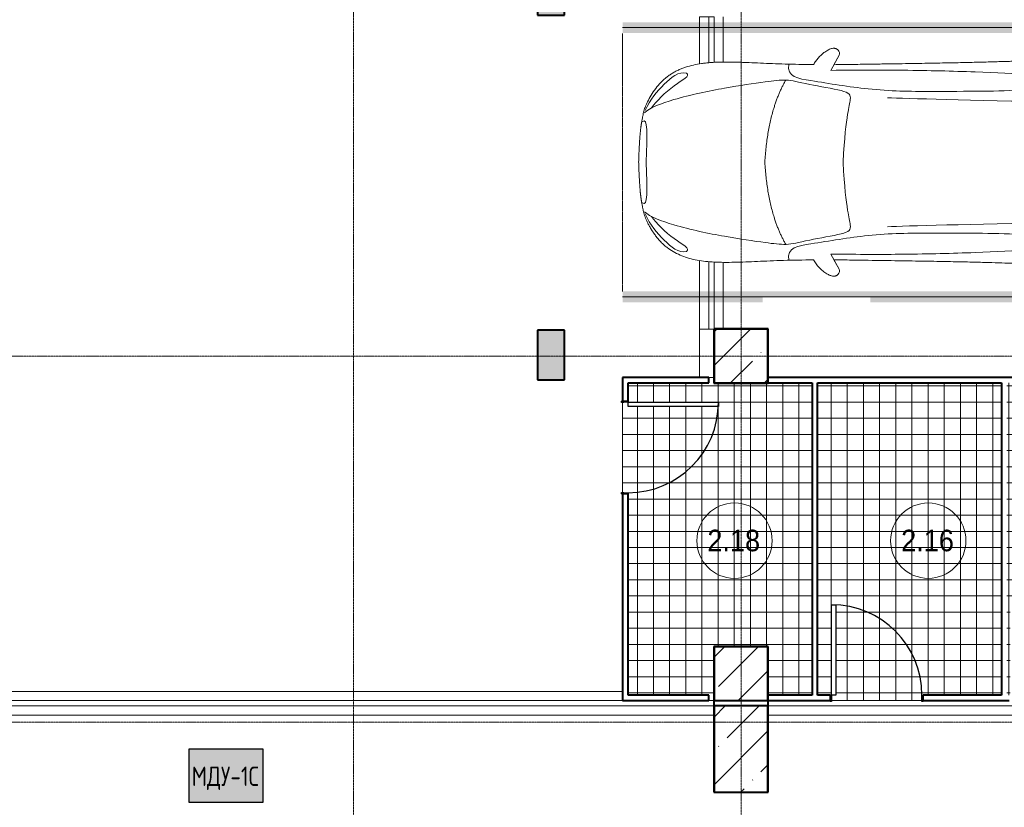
# Model space of a CAD drawing. Header units: millimetres. Extents: x -135639 to 224623, y -383017 to -59102.
# Tile 350 of 494: x 67913 to 77058, y -178213 to -170897. Entities that reach past the tile are written whole.
import ezdxf

# ---------------------------------------------------------------- set-up
doc = ezdxf.new("R2010")
doc.units = ezdxf.units.MM
for name, pattern in [('Линия сетки', [25, 20, -2.5, 0, -2.5]), ('Невидимые', [5, 3, -2]), ('Штрих_3_3_', [6, 3, -3])]:
    doc.linetypes.add(name, pattern=pattern)
for name, color, linetype, lineweight in [('A-000-M_MASS', 7, 'Continuous', 18), ('A-010-A_ROOM', 7, 'Continuous', 20), ('A-200-M_WALL', 7, 'Continuous', 18), ('A-200-M_WALL_INT', 7, 'Continuous', 18), ('A-200-M_WALL_PAT', 7, 'Continuous', 40), ('A-325-M_DOOR', 7, 'Continuous', 18), ('A-325-M_DOOR__FRAME', 7, 'Continuous', 30), ('A-325-M_DOOR_PANEL', 7, 'Continuous', 30), ('A-350-H_CEILING', 7, 'Continuous', 18), ('A-350-M_CEILING', 7, 'Continuous', 18), ('C-953-M_PARKING', 7, 'Continuous', 18), ('C-953-MH_PARKING', 7, 'Невидимые', 18), ('S-280-M_COLUMN', 7, 'Continuous', 18), ('Z-030-M_GRID', 7, 'Continuous', 9), ('Арматура воздуховодов', 7, 'Continuous', 18), ('ОС', 5, 'Continuous', 25)]:
    doc.layers.add(name, color=color, linetype=linetype, lineweight=lineweight)
doc.layers.add('ССПС', color=5, linetype='Continuous')
doc.styles.add('1111', font='isocpeur.ttf')
doc.styles.add('Arial_2', font='arial.ttf', dxfattribs={"width": 0.9, "height": 400})

# ---------------------------------------------------------------- blocks, each defined once
blk = doc.blocks.new('A_PAR_Parking - M-2663509-B1_-7_650_')
at = {"layer": 'C-953-M_PARKING', "true_color": 0xf7f9fb}
blk.add_hatch(color=7, dxfattribs=at).paths.add_polyline_path([(-1300, 2650), (-1300, 1350), (-1250, 1350), (-1250, 350), (-1300, 350), (-1300, -2700), (1300, -2700), (1300, 2650), (1200, 2650), (1200, -2600), (-1200, -2600), (-1200, 2650)])
at = {"layer": 'A-000-M_MASS', "color": 253, "true_color": 0xaaaaaa}
for p, q in [((-853.2, 716.7), (-993.1, 639.1)), ((-906.1, 687.4), (-993.1, 639.1)), ((853.2, 716.7), (993.1, 639.1)), ((993.1, 639.1), (906.1, 687.4))]:
    blk.add_line(p, q, dxfattribs=at)
for centre, start, end in [((-1010.2, 677.7), 223.41837, 293.93047), ((1010.2, 677.7), 246.06953, 316.58163)]:
    blk.add_arc(centre, 42.2, start, end, dxfattribs=at)
for points, knots in [([(-907.6, 876.4), (-907.6, 976), (-911.2, 1161), (-920, 1362), (-926.1, 1508.1), (-930.5, 1645.4), (-930.2, 1768.6), (-921.6, 1880.2), (-910.5, 1957.2), (-893.9, 2030.5), (-870.8, 2100), (-840.5, 2165.3), (-808.7, 2215.9), (-778.9, 2254), (-754.4, 2281.2), (-727.4, 2307.2), (-698.1, 2331.9), (-667.3, 2354.9), (-635.8, 2376.1), (-604.5, 2395.2), (-574, 2412.1), (-545.3, 2426.4), (-519.1, 2437.8), (-499.9, 2445), (-485.2, 2449.7), (-474.3, 2452.8), (-463.2, 2455.6), (-451.9, 2458.1), (-440.1, 2460.6), (-427.5, 2463), (-414, 2465.5), (-401.8, 2467.8), (-391.4, 2469.7), (-383.1, 2471.3), (-375.8, 2472.6), (-369.6, 2473.7), (-363, 2474.8), (-356.1, 2475.9), (-348.8, 2477.1), (-342.9, 2477.9), (-336.8, 2478.8), (-330.4, 2479.7), (-323.7, 2480.6), (-316.6, 2481.5), (-309.1, 2482.4), (-301.4, 2483.3), (-293.2, 2484.2), (-284.6, 2485.1), (-275.5, 2486), (-262.9, 2487.1), (-249.4, 2488.3), (-234.8, 2489.5), (-223.4, 2490.4), (-211.5, 2491.2), (-198.9, 2492.1), (-185.8, 2492.9), (-167.6, 2494), (-148.2, 2495.1), (-127.4, 2496.1), (-105.9, 2497.2), (-77.2, 2498.4), (-39.8, 2499.8), (-13, 2500.7), (0.9, 2501.1)], [-1, -1, -1, -1, -0.913265, -0.826531, -0.783163, -0.739796, -0.653061, -0.612245, -0.571429, -0.530612, -0.489796, -0.44898, -0.408163, -0.387755, -0.367347, -0.346939, -0.326531, -0.306122, -0.285714, -0.265306, -0.244898, -0.22449, -0.204082, -0.183673, -0.173469, -0.163265, -0.153061, -0.142857, -0.132653, -0.122449, -0.112245, -0.102041, -0.096939, -0.091837, -0.086735, -0.084184, -0.081633, -0.076531, -0.07398, -0.071429, -0.068878, -0.066327, -0.063776, -0.061224, -0.058673, -0.056122, -0.053571, -0.05102, -0.048469, -0.045918, -0.040816, -0.038265, -0.035714, -0.033163, -0.030612, -0.028061, -0.02551, -0.020408, -0.017857, -0.015306, -0.010204, -0.005102, 0, 0, 0, 0]), ([(0.9, 2501.1), (21.7, 2500.5), (51.4, 2499.4), (87.7, 2498), (113.2, 2496.8), (137.2, 2495.6), (159.8, 2494.4), (180.9, 2493.2), (200.8, 2491.9), (219.4, 2490.6), (236.6, 2489.3), (252.9, 2488), (267.9, 2486.6), (281.9, 2485.3), (295, 2483.9), (307, 2482.6), (319.6, 2481.1), (329.9, 2479.7), (338.4, 2478.5), (344.6, 2477.7), (350.4, 2476.8), (355.9, 2475.9), (361.2, 2475.1), (366.3, 2474.2), (371.2, 2473.4), (377.4, 2472.3), (384.7, 2471), (393, 2469.4), (403.4, 2467.5), (415.6, 2465.2), (433.6, 2461.8), (453.8, 2457.8), (475.9, 2452.6), (497.6, 2446), (520.6, 2437.4), (555.5, 2422.1), (605.5, 2395.9), (669.1, 2355.3), (729.9, 2307.4), (772.8, 2262.9), (802.5, 2224.9), (822.6, 2195.1), (840.7, 2164.2), (856.7, 2132.1), (870.9, 2098.9), (887.5, 2053.3), (903.9, 1993.8), (915.3, 1931.2), (921.9, 1879.2), (925.6, 1839.1), (928.2, 1798), (929.8, 1755.7), (930.5, 1719.5), (930.6, 1689.9), (930.5, 1667.4), (930.3, 1644.6), (929.9, 1621.4), (929.4, 1597.9), (928.5, 1566.1), (927.2, 1525.5), (924.6, 1458.6), (919.2, 1336.4), (911, 1144.9), (907.6, 970.1), (907.6, 876.4)], [-1, -1, -1, -1, -0.992347, -0.98852, -0.984694, -0.980867, -0.977041, -0.973214, -0.969388, -0.965561, -0.961735, -0.957908, -0.954082, -0.950255, -0.946429, -0.942602, -0.938776, -0.933673, -0.931122, -0.928571, -0.92602, -0.923469, -0.920918, -0.918367, -0.915816, -0.913265, -0.908163, -0.903061, -0.897959, -0.887755, -0.877551, -0.857143, -0.836735, -0.816327, -0.795918, -0.77551, -0.734694, -0.693878, -0.653061, -0.612245, -0.591837, -0.571429, -0.55102, -0.530612, -0.510204, -0.489796, -0.44898, -0.408163, -0.387755, -0.367347, -0.346939, -0.326531, -0.306122, -0.295918, -0.285714, -0.27551, -0.265306, -0.255102, -0.244898, -0.22449, -0.204082, -0.163265, -0.081633, 0, 0, 0, 0]), ([(-479.6, 2441.4), (-586, 2391.8), (-718.7, 2282.7), (-847.3, 2127.6), (-828.4, 2057)], [0, 0, 0, 0, 0.53668, 1.024735, 1.024735, 1.024735, 1.024735]), ([(-828.4, 2057), (-802.6, 2015.7), (-728.3, 2173.2), (-566.1, 2339.3), (-504.9, 2380.6)], [0, 0, 0, 0, 0.497572, 1.022643, 1.022643, 1.022643, 1.022643]), ([(-459.4, 2446), (-507.5, 2397.9), (-600.9, 2146.6), (-695.8, 1683.9), (-743.6, 1354.1), (-774.1, 1106.3), (-734.1, 996.4), (-659.8, 552.2), (-618, 522.3), (-447.3, 564.9), (-233.6, 590.3), (-1.9, 601.6)], [0, 0, 0, 0, 0.884172, 2.058368, 3.212407, 3.977765, 4.871213, 5.547774, 6.288901, 6.772879, 7.454401, 7.454401, 7.454401, 7.454401]), ([(459.4, 2446), (507.5, 2397.9), (600.9, 2146.6), (695.8, 1683.9), (743.6, 1354.1), (774.1, 1106.3), (734.1, 996.4), (659.8, 552.2), (618, 522.3), (447.3, 564.9), (233.6, 590.3), (1.9, 601.6)], [0, 0, 0, 0, 0.884172, 2.058368, 3.212407, 3.977765, 4.871213, 5.547774, 6.288901, 6.772879, 7.454401, 7.454401, 7.454401, 7.454401]), ([(479.6, 2441.4), (586, 2391.8), (718.7, 2282.7), (847.3, 2127.6), (828.4, 2057)], [0, 0, 0, 0, 0.53668, 1.024735, 1.024735, 1.024735, 1.024735]), ([(828.4, 2057), (802.6, 2015.7), (728.3, 2173.2), (566.1, 2339.3), (504.9, 2380.6)], [0, 0, 0, 0, 0.497572, 1.022643, 1.022643, 1.022643, 1.022643]), ([(-908.3, 1105.9), (-792, 1130), (-753.2, 859.4), (-662.6, 332.1), (-655.4, -196.5), (-660.5, -684.2), (-662.6, -1068.4), (-763.9, -1442.7), (-816.5, -1156.9), (-841.5, -605.2), (-856.7, -17.5), (-856.5, 453.9), (-853.2, 716.7)], [0, 0, 0, 0, 1.013953, 2.476159, 4.172855, 5.704608, 7.082231, 8.244161, 9.589947, 11.154659, 12.917121, 14.362976, 14.362976, 14.362976, 14.362976]), ([(908.3, 1105.9), (792, 1130), (753.2, 859.4), (662.6, 332.1), (655.4, -196.5), (660.5, -684.2), (662.6, -1068.4), (763.9, -1442.7), (816.5, -1156.9), (841.5, -605.2), (856.7, -17.5), (856.5, 453.9), (853.2, 716.7)], [0, 0, 0, 0, 1.013953, 2.476159, 4.172855, 5.704608, 7.082231, 8.244161, 9.589947, 11.154659, 12.917121, 14.362976, 14.362976, 14.362976, 14.362976]), ([(-1040.9, 648.7), (-1044.3, 651.7), (-1048.7, 656.6), (-1052.9, 663.7), (-1055.3, 669.5), (-1057.1, 675.4), (-1058, 681.7), (-1058.4, 688.2), (-1057.8, 701.7), (-1052.2, 723.5), (-1035.9, 755.8), (-1011.1, 789.9), (-984.6, 818.2), (-961.5, 838.8), (-943.7, 853.1), (-925.6, 865.8), (-913.6, 873), (-907.6, 876.4)], [-1, -1, -1, -1, -0.941667, -0.9125, -0.883333, -0.854167, -0.825, -0.795833, -0.766667, -0.65, -0.533333, -0.4, -0.266667, -0.2, -0.133333, -0.066667, 0, 0, 0, 0]), ([(907.6, 876.4), (912.9, 873.5), (923.4, 867.2), (944.5, 852.7), (970.5, 831.6), (999.5, 802.9), (1025.9, 770.7), (1043.2, 742.4), (1052.9, 719.4), (1057.4, 702.8), (1058.6, 689.7), (1057.9, 679.9), (1056.4, 672.8), (1054.1, 666.1), (1049.7, 657.8), (1044.8, 652.2), (1040.9, 648.7)], [-1, -1, -1, -1, -0.941667, -0.883333, -0.766667, -0.65, -0.533333, -0.4, -0.333333, -0.266667, -0.2, -0.166667, -0.133333, -0.1, -0.066667, 0, 0, 0, 0]), ([(0, -2003.8), (-45, -2003.7), (-131.8, -2001.4), (-251.9, -1990.7), (-361.8, -1973.6), (-461.5, -1950.2), (-550.8, -1921), (-629.5, -1886.4), (-686.2, -1853.3), (-726.1, -1824.5), (-753.4, -1801.8), (-773.8, -1781.9), (-788.8, -1765.5), (-799.4, -1753.1), (-809.5, -1740.4), (-818.9, -1727.5), (-827.7, -1714.4), (-836.1, -1701.2), (-843.9, -1687.9), (-851.2, -1674.4), (-857.9, -1660.8), (-864.3, -1647.2), (-870.2, -1633.6), (-875.7, -1619.8), (-880.7, -1606), (-885.4, -1592.2), (-889.8, -1578.4), (-893.7, -1564.6), (-897.4, -1550.8), (-900.7, -1537.2), (-903.9, -1523.6), (-906.6, -1510.1), (-909.2, -1496.6), (-911.6, -1483.4), (-913.8, -1470.2), (-915.7, -1457.2), (-917.5, -1444.4), (-919.2, -1431.8), (-920.9, -1419.4), (-922.8, -1403.2), (-925.1, -1383.5), (-927.6, -1360.8), (-929.8, -1338.8), (-931.7, -1317.6), (-934, -1290), (-936.3, -1256.7), (-938.2, -1217.6), (-939.4, -1178.6), (-940, -1138.8), (-940, -1097.3), (-939.4, -1038.8), (-937.7, -958.2), (-934.4, -846), (-930.5, -714.1), (-926.5, -558.6), (-922.7, -375.9), (-918.9, -163.4), (-914.9, 81.7), (-911.4, 315.4), (-908.5, 521.3), (-906.9, 630.9), (-906.1, 687.4)], [-1, -1, -1, -1, -0.97619, -0.952381, -0.928571, -0.904762, -0.880952, -0.857143, -0.833333, -0.821429, -0.809524, -0.797619, -0.791667, -0.785714, -0.779762, -0.77381, -0.767857, -0.761905, -0.755952, -0.75, -0.744048, -0.738095, -0.732143, -0.72619, -0.720238, -0.714286, -0.708333, -0.702381, -0.696429, -0.690476, -0.684524, -0.678571, -0.672619, -0.666667, -0.660714, -0.654762, -0.64881, -0.642857, -0.636905, -0.630952, -0.619048, -0.607143, -0.595238, -0.583333, -0.571429, -0.547619, -0.52381, -0.5, -0.47619, -0.452381, -0.428571, -0.380952, -0.333333, -0.285714, -0.238095, -0.190476, -0.142857, -0.095238, -0.047619, -0.02381, 0, 0, 0, 0]), ([(906.1, 687.4), (906.9, 630.9), (908.5, 521.3), (910.7, 366.9), (912.8, 221.9), (915.6, 40.8), (918.9, -163.4), (922.7, -375.9), (926.5, -558.6), (929.8, -688.2), (932.5, -780), (934.3, -843.5), (936, -902.1), (937.5, -956.3), (938.7, -1006.6), (939.6, -1053.4), (940, -1097.3), (940, -1138.8), (939.4, -1178.6), (938.2, -1217.6), (936.3, -1256.7), (934, -1290), (931.7, -1317.6), (929.8, -1338.8), (927.6, -1360.8), (925.1, -1383.5), (922.8, -1403.2), (920.9, -1419.4), (919.2, -1431.8), (917.5, -1444.4), (915.7, -1457.2), (913.8, -1470.2), (911.6, -1483.4), (909.2, -1496.6), (906.6, -1510.1), (903.9, -1523.6), (900.7, -1537.2), (897.4, -1550.8), (893.7, -1564.6), (889.8, -1578.4), (885.4, -1592.2), (880.7, -1606), (875.7, -1619.8), (870.2, -1633.6), (864.3, -1647.2), (857.9, -1660.8), (851.2, -1674.4), (843.9, -1687.9), (836.1, -1701.2), (827.7, -1714.4), (818.9, -1727.5), (809.5, -1740.4), (799.4, -1753.1), (788.8, -1765.5), (773.8, -1781.9), (753.4, -1801.8), (726.1, -1824.5), (686.2, -1853.3), (606.8, -1899.6), (494.8, -1942.4), (361.8, -1973.6), (251.9, -1990.7), (131.8, -2001.4), (45, -2003.7), (0, -2003.8)], [-1, -1, -1, -1, -0.97619, -0.952381, -0.928571, -0.904762, -0.857143, -0.809524, -0.761905, -0.714286, -0.690476, -0.666667, -0.642857, -0.619048, -0.595238, -0.571429, -0.547619, -0.52381, -0.5, -0.47619, -0.452381, -0.428571, -0.416667, -0.404762, -0.392857, -0.380952, -0.369048, -0.363095, -0.357143, -0.35119, -0.345238, -0.339286, -0.333333, -0.327381, -0.321429, -0.315476, -0.309524, -0.303571, -0.297619, -0.291667, -0.285714, -0.279762, -0.27381, -0.267857, -0.261905, -0.255952, -0.25, -0.244048, -0.238095, -0.232143, -0.22619, -0.220238, -0.214286, -0.208333, -0.202381, -0.190476, -0.178571, -0.166667, -0.142857, -0.095238, -0.071429, -0.047619, -0.02381, 0, 0, 0, 0]), ([(-643, -1534.6), (-731.6, -1765.4), (-468.2, -1854.8), (-203.3, -1891), (-1.9, -1901.6)], [0, 0, 0, 0, 0.867049, 1.684227, 1.684227, 1.684227, 1.684227]), ([(-643, -1534.6), (-569.6, -1622.1), (-348.5, -1664.3), (-124, -1672.4), (-1.9, -1676.2)], [0, 0, 0, 0, 0.616728, 1.242165, 1.242165, 1.242165, 1.242165]), ([(643, -1534.6), (731.6, -1765.4), (468.2, -1854.8), (203.3, -1891), (1.9, -1901.6)], [0, 0, 0, 0, 0.867049, 1.684227, 1.684227, 1.684227, 1.684227]), ([(643, -1534.6), (569.6, -1622.1), (348.5, -1664.3), (124, -1672.4), (1.9, -1676.2)], [0, 0, 0, 0, 0.616728, 1.242165, 1.242165, 1.242165, 1.242165])]:
    blk.add_open_spline(points, degree=3, knots=knots, dxfattribs=at)
for points, degree in [([(-376.2, 2469.9), (-425, 2411.7), (-256.6, 2425), (-1.9, 2431.6)], 3), ([(376.2, 2469.9), (425, 2411.7), (256.6, 2425), (1.9, 2431.6)], 3), ([(-1.9, 1329.8), (-478.1, 1299.2), (-761.9, 1135.3)], 2), ([(1.9, 1329.8), (478.1, 1299.2), (761.9, 1135.3)], 2), ([(-599.3, 190.1), (-592, 24.4), (-575.2, -588.2), (-560, -1389.4)], 3), ([(599.3, 190.1), (592, 24.4), (575.2, -588.2), (560, -1389.4)], 3)]:
    blk.add_open_spline(points, degree=degree, dxfattribs=at)
at = {"layer": 'C-953-M_PARKING', "color": 253, "true_color": 0xaaaaaa}
for p, q in [((-1250, -2650), (-1250, 2650)), ((1250, 2650), (1250, -2650)), ((822.6, -2197.9), (822.1, -2200.1)), ((822.1, -2200.1), (822.6, -2197.9)), ((822.1, -2200.1), (822.1, -2433.8)), ((824.5, -2196.4), (822.6, -2197.9)), ((822.6, -2197.9), (824.5, -2196.4)), ((828.2, -2195.4), (824.5, -2196.4)), ((833.8, -2195), (828.2, -2195.4)), ((839.8, -2195.4), (833.8, -2195)), ((843.6, -2196.4), (839.8, -2195.4)), ((845.7, -2197.9), (843.6, -2196.4)), ((843.6, -2196.4), (845.7, -2197.9)), ((846.5, -2200.1), (845.7, -2197.9)), ((845.7, -2197.9), (846.5, -2200.1)), ((938, -2198.7), (846.5, -2425.3)), ((846.5, -2425.3), (846.5, -2200.1)), ((869.4, -2430.3), (950, -2231.9)), ((939, -2197.3), (938, -2198.7)), ((938, -2198.7), (939, -2197.3)), ((941, -2196.1), (939, -2197.3)), ((939, -2197.3), (941, -2196.1)), ((944.2, -2195.3), (941, -2196.1)), ((948.9, -2195), (944.2, -2195.3)), ((953.2, -2195.3), (948.9, -2195)), ((950, -2231.9), (1037.2, -2429.5)), ((956.4, -2196.1), (953.2, -2195.3)), ((958.5, -2197.3), (956.4, -2196.1)), ((956.4, -2196.1), (958.5, -2197.3)), ((959.7, -2198.7), (958.5, -2197.3)), ((958.5, -2197.3), (959.7, -2198.7)), ((1058.6, -2425.3), (959.7, -2198.7)), ((1059.2, -2197.9), (1058.6, -2200.1)), ((1058.6, -2200.1), (1059.2, -2197.9)), ((1058.6, -2200.1), (1058.6, -2425.3)), ((1061.1, -2196.4), (1059.2, -2197.9)), ((1059.2, -2197.9), (1061.1, -2196.4)), ((1064.9, -2195.4), (1061.1, -2196.4)), ((1070.4, -2195), (1064.9, -2195.4)), ((1076.3, -2195.4), (1070.4, -2195)), ((1080, -2196.4), (1076.3, -2195.4)), ((1082.1, -2197.9), (1080, -2196.4)), ((1080, -2196.4), (1082.1, -2197.9)), ((1082.7, -2200.1), (1082.1, -2197.9)), ((1082.1, -2197.9), (1082.7, -2200.1)), ((1082.7, -2433.8), (1082.7, -2200.1)), ((822.1, -2433.8), (825.8, -2443.3)), ((825.8, -2443.3), (833.1, -2445.9)), ((833.1, -2445.9), (846, -2445.9)), ((846, -2445.9), (854.6, -2444.9)), ((854.6, -2444.9), (861.1, -2441.8)), ((861.1, -2441.8), (865.9, -2436.9)), ((865.9, -2436.9), (869.4, -2430.3)), ((1037.2, -2429.5), (1041.4, -2437.3)), ((1041.4, -2437.3), (1046.1, -2442.4)), ((1046.1, -2442.4), (1051.3, -2445.1)), ((1051.3, -2445.1), (1057.5, -2445.9)), ((1057.5, -2445.9), (1071.8, -2445.9)), ((1071.8, -2445.9), (1075.5, -2445.3)), ((1075.5, -2445.3), (1079, -2443.3)), ((1079, -2443.3), (1081.6, -2439.5)), ((1081.6, -2439.5), (1082.7, -2433.8)), ((1250, -2650), (-1250, -2650))]:
    blk.add_line(p, q, dxfattribs=at)
at = {"layer": 'C-953-MH_PARKING', "color": 253, "linetype": 'Штрих_3_3_', "true_color": 0xaaaaaa}
blk.add_line((-1200, 2650), (1200, 2650), dxfattribs=at)
blk = doc.blocks.new('101_Дверь_Однопольная - _ПЧ_800х2000_ПХА_Пр-4230499-B1_-7_650_')
at = {"layer": 'A-325-M_DOOR', "color": 253, "lineweight": 30, "true_color": 0xaaaaaa}
for p, q in [((-431, 25), (-430, 25)), ((-431, -35), (-431, 25)), ((-430, 25), (-430, -35)), ((430, -35), (430, 25)), ((430, 25), (431, 25)), ((431, 25), (431, -35)), ((-430, -35), (-431, -35)), ((431, -35), (430, -35))]:
    blk.add_line(p, q, dxfattribs=at)
at = {"layer": 'A-325-M_DOOR__FRAME', "color": 253, "true_color": 0xaaaaaa}
for p, q in [((-430, 25), (-420, 25)), ((-430, -35), (-430, 25)), ((-420, 25), (-420, -15)), ((420, 25), (430, 25)), ((420, -15), (420, 25)), ((430, 25), (430, -35)), ((-419, -35), (-430, -35)), ((-420, -15), (-419, -15)), ((-419, -15), (-419, -35)), ((419, -15), (420, -15)), ((419, -35), (419, -15)), ((430, -35), (419, -35))]:
    blk.add_line(p, q, dxfattribs=at)
at = {"layer": 'A-325-M_DOOR_PANEL', "color": 253, "true_color": 0xaaaaaa}
for p, q in [((-420, 865), (-380, 865)), ((-420, 25), (-420, 865)), ((-380, 865), (-380, 25)), ((-380, 25), (-420, 25))]:
    blk.add_line(p, q, dxfattribs=at)
blk.add_arc((-420, 25), 840, 0, 90, dxfattribs=at)
blk = doc.blocks.new('CP_ДШ_Hanytex_TopJoint 24C_Половина - CP_ДШ_Hanytex_TopJoint 24C_Половина-V101-B1_-7_650_')
at = {"layer": 'A-000-M_MASS', "color": 253, "true_color": 0xaaaaaa}
for q in [(50, 110), (500, -25)]:
    blk.add_line((500, 110), q, dxfattribs=at)
blk = doc.blocks.new('CP_ДШ_Hanytex_TopJoint 24C - CP_ДШ_Hanytex_TopJoint 24C-3950279-B1_-7_650_')
at = {"layer": 'A-000-M_MASS', "color": 253, "true_color": 0xaaaaaa}
for p, q in [((6300, 110), (25, 110)), ((6300, 25), (25, 25)), ((7150, -25), (7150, 25)), ((7150, 25), (7150, -25)), ((25, -25), (7150, -25)), ((7150, -110), (25, -110))]:
    blk.add_line(p, q, dxfattribs=at)
blk = doc.blocks.new('CP_ДШ_Hanytex_TopJoint 24C - CP_ДШ_Hanytex_TopJoint 24C-V134-B1_-7_650_')
at = {"layer": 'A-000-M_MASS', "color": 253, "true_color": 0xaaaaaa}
for p, q in [((419.6, 110), (0, 110)), ((2900, 110), (2279.7, 110)), ((422.1, 25), (0, 25)), ((0, 25), (0, -25)), ((0, -110), (0, 25)), ((2900, 25), (2277.1, 25)), ((2900, -25), (2900, 25)), ((2900, 25), (2900, -110)), ((0, -25), (425.6, -25)), ((2273.6, -25), (2900, -25)), ((435.9, -110), (0, -110)), ((2900, -110), (2263.3, -110))]:
    blk.add_line(p, q, dxfattribs=at)
blk = doc.blocks.new('CP_ДШ_Hanytex_TopJoint 24C - CP_ДШ_Hanytex_TopJoint 24C-3950306-B1_-7_650_')
at = {"layer": 'A-000-M_MASS', "color": 253, "true_color": 0xaaaaaa}
for p, q in [((0, 25), (0, -25)), ((0, -25), (0, 25)), ((3101, -25), (3101, 15)), ((3101, 15), (3101, -110)), ((0, -25), (3101, -25)), ((3101, -110), (0, -110))]:
    blk.add_line(p, q, dxfattribs=at)
blk = doc.blocks.new('135_SLK_GD_AR_rvt-1-B1_-7_650_')
at = {"layer": 'A-350-H_CEILING', "true_color": 0xaaaaaa}
h = blk.add_hatch(dxfattribs=at)
h.set_pattern_fill('FP_16', color=253, style=0, pattern_type=2)
h.set_pattern_definition([(0, (0, 0), (0, 150), []), (90, (0, 0), (-150, 9e-15), [])])
h.paths.add_polyline_path([(85290, 15600), (86089, 15600), (86090, 15650), (86100, 15650), (86100, 16100), (86600, 16100), (86600, 15650), (86950, 15650), (86950, 18550), (85220, 18550), (85220, 15650), (85250, 15650), (85251, 15600)])
h.paths.add_polyline_path([(83591, 15600), (84429, 15600), (84430, 15650), (85170, 15650), (85170, 18550), (83460, 18550), (83460, 15650), (83590, 15650), (83591, 15610)])
h.paths.add_polyline_path([(81700, 18370), (82540, 18370), (82540, 18330), (81700, 18330)])
h.paths.add_polyline_path([(82500, 15600), (82500, 16100), (83000, 16100), (83000, 15650), (83410, 15650), (83410, 18550), (82500, 18550), (82500, 18600), (82450, 18600), (82450, 18550), (81700, 18550), (81700, 18370), (81650, 18369), (81650, 17531), (81700, 17530), (81700, 15650), (82450, 15650), (82450, 15600)])
h.paths.add_polyline_path([(83630, 15650), (83590, 15650), (83590, 16490), (83630, 16490), (83630, 15701.6)])
h.paths.add_polyline_path([(85250, 15650), (85250, 16490), (85290, 16490), (85290, 15650), (85251, 15650)])
at = {"layer": 'A-200-M_WALL_INT', "color": 253, "lineweight": 40, "true_color": 0xaaaaaa}
for p, q in [((83002, 19052), (82498, 19052)), ((82498, 19052), (82498, 19050)), ((82498, 19050), (82498, 18550)), ((83002, 19050), (83002, 19052)), ((83002, 18548), (83002, 19050)), ((81700, 18600), (81650, 18600)), ((81650, 18600), (81650, 18381)), ((82450, 18600), (81700, 18600)), ((82450, 18550), (82450, 18600)), ((87000, 18600), (83000, 18600)), ((81700, 18381), (81700, 18550)), ((81700, 18550), (82450, 18550)), ((82498, 18550), (82498, 18548)), ((82498, 18548), (83000, 18548)), ((83000, 18550), (83410, 18550)), ((83000, 18548), (83002, 18548)), ((83410, 18550), (83410, 15650)), ((83460, 15650), (83460, 18550)), ((83460, 18550), (85170, 18550)), ((85170, 18550), (85170, 15650)), ((81650, 17519), (81650, 15650)), ((81700, 15650), (81700, 17519)), ((83002, 16102), (82498, 16102)), ((82498, 16102), (82498, 16100)), ((82498, 16100), (82498, 14750)), ((83002, 16100), (83002, 16102)), ((83002, 14748), (83002, 16100)), ((81650, 15650), (81650, 15600)), ((82450, 15650), (81700, 15650)), ((82450, 15600), (82450, 15650)), ((83410, 15650), (83000, 15650)), ((83579, 15650), (83460, 15650)), ((85170, 15650), (84441, 15650)), ((81650, 15600), (82450, 15600)), ((82500, 15550), (82500, 15600)), ((83000, 15600), (83579, 15600)), ((83000, 15600), (83000, 15550)), ((84441, 15600), (85239, 15600)), ((82498, 14750), (82498, 14748)), ((82498, 14748), (83000, 14748)), ((83000, 14748), (83002, 14748))]:
    blk.add_line(p, q, dxfattribs=at)
at = {"layer": 'A-350-M_CEILING', "color": 253, "true_color": 0xaaaaaa}
for p, q in [((82500, 18600), (82450, 18600)), ((81650, 18369), (81650, 17531)), ((82450, 15600), (82500, 15600)), ((83591, 15600), (84429, 15600))]:
    blk.add_line(p, q, dxfattribs=at)
at = {"layer": 'A-000-M_MASS', "color": 253, "lineweight": 18, "true_color": 0xaaaaaa}
for name, p, rotation in [('CP_ДШ_Hanytex_TopJoint 24C - CP_ДШ_Hanytex_TopJoint 24C-V134-B1_-7_650_', (82475, 21950), 270.0000000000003), ('CP_ДШ_Hanytex_TopJoint 24C_Половина - CP_ДШ_Hanytex_TopJoint 24C_Половина-V101-B1_-7_650_', (82475, 18550), 89.99999999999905)]:
    blk.add_blockref(name, p, dxfattribs=dict(at, rotation=rotation))
for name, p in [('CP_ДШ_Hanytex_TopJoint 24C - CP_ДШ_Hanytex_TopJoint 24C-3950279-B1_-7_650_', (75350, 15575)), ('CP_ДШ_Hanytex_TopJoint 24C - CP_ДШ_Hanytex_TopJoint 24C-3950306-B1_-7_650_', (83000, 15575))]:
    blk.add_blockref(name, p, dxfattribs=at)
at = {"layer": 'A-325-M_DOOR', "color": 253, "lineweight": 18, "true_color": 0xaaaaaa, "rotation": 269.9999999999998}
blk.add_blockref('101_Дверь_Однопольная - _ПЧ_800х2000_ПХА_Пр-4230499-B1_-7_650_', (81675, 17950), dxfattribs=at)
at = {"layer": 'A-325-M_DOOR', "color": 253, "lineweight": 18, "true_color": 0xaaaaaa}
blk.add_blockref('101_Дверь_Однопольная - _ПЧ_800х2000_ПХА_Пр-4230499-B1_-7_650_', (84010, 15625), dxfattribs=at)
at = {"layer": 'C-953-M_PARKING', "color": 253, "lineweight": 18, "true_color": 0xaaaaaa, "rotation": 90.00000000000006}
blk.add_blockref('A_PAR_Parking - M-2663509-B1_-7_650_', (84300, 20600), dxfattribs=at)
blk = doc.blocks.new('135_SLK_K4_AR_rvt-1-B1_-7_650_')
at = {"layer": 'A-200-M_WALL_PAT', "lineweight": 18, "true_color": 0xcbcbcb}
for points in [[(81110, 29465), (81110, 29925), (80860, 29925), (80860, 29465)], [(81110, 26065), (81110, 26525), (80860, 26525), (80860, 26065)], [(81110, 21965), (81110, 22425), (80860, 22425), (80860, 21965)], [(81110, 18580), (81110, 19040), (80860, 19040), (80860, 18580)]]:
    blk.add_hatch(color=9, dxfattribs=at).paths.add_polyline_path(points)
at = {"layer": 'A-200-M_WALL', "color": 253, "lineweight": 40, "true_color": 0xaaaaaa}
for p, q in [((81110, 29925), (80860, 29925)), ((80860, 29925), (80860, 29465)), ((81110, 29465), (81110, 29925)), ((80860, 29465), (81110, 29465)), ((81110, 26525), (80860, 26525)), ((80860, 26525), (80860, 26065)), ((81110, 26065), (81110, 26525)), ((80860, 26065), (81110, 26065)), ((81110, 22425), (80860, 22425)), ((80860, 22425), (80860, 21965)), ((81110, 21965), (81110, 22425)), ((80860, 21965), (81110, 21965)), ((81110, 19040), (80860, 19040)), ((80860, 19040), (80860, 18580)), ((81110, 18580), (81110, 19040)), ((80860, 18580), (81110, 18580))]:
    blk.add_line(p, q, dxfattribs=at)
blk = doc.blocks.new('Бетон-Прямоугольная-Колонна - CLM_Подземные этажи_В40-500х800-1610269-B1_-7_650_')
at = {"layer": 'S-280-M_COLUMN', "lineweight": 9, "true_color": 0xaaaaaa}
h = blk.add_hatch(dxfattribs=at)
h.set_pattern_fill('FP_45', color=253, style=0, pattern_type=2)
h.set_pattern_definition([(45, (-82750, -15150), (-314.309, 314.309), []), (45, (-82435.7, -15150), (-314.309, 314.309), [555.625, -111.125, 3.353, -107.772])])
h.paths.add_polyline_path([(-250, -400), (250, -400), (250, 400), (-250, 400), (-250, -29.3)])
at = {"layer": 'S-280-M_COLUMN', "color": 253, "lineweight": 40, "true_color": 0xaaaaaa}
for p, q in [((250, 400), (-250, 400)), ((-250, 400), (-250, -400)), ((250, -400), (250, 400)), ((-250, -400), (250, -400))]:
    blk.add_line(p, q, dxfattribs=at)
blk = doc.blocks.new('135_SLK_GD_KR_rvt-1-B1_-7_650_')
at = {"layer": 'S-280-M_COLUMN', "color": 253, "lineweight": 18, "true_color": 0xaaaaaa}
blk.add_blockref('Бетон-Прямоугольная-Колонна - CLM_Подземные этажи_В40-500х800-1610269-B1_-7_650_', (82750, 15150), dxfattribs=at)
blk = doc.blocks.new('Бетон-Прямоугольная-Колонна - CLM_Подземные этажи_В50-500х500-1217456-B1_-7_650_')
at = {"layer": 'S-280-M_COLUMN', "lineweight": 9, "true_color": 0xaaaaaa}
h = blk.add_hatch(dxfattribs=at)
h.set_pattern_fill('FP_213', color=253, style=0, pattern_type=2)
h.set_pattern_definition([(45, (-82750, -15850), (-314.309, 314.309), []), (45, (-82435.7, -15850), (-314.309, 314.309), [555.625, -111.125, 3.353, -107.772])])
h.paths.add_polyline_path([(-250, -250), (250, -250), (250, 250), (-250, 250), (-250, -64)])
at = {"layer": 'S-280-M_COLUMN', "color": 253, "lineweight": 40, "true_color": 0xaaaaaa}
for p, q in [((250, 250), (-250, 250)), ((-250, 250), (-250, -250)), ((250, -250), (250, 250)), ((-250, -250), (250, -250))]:
    blk.add_line(p, q, dxfattribs=at)
blk = doc.blocks.new('Бетон-Прямоугольная-Колонна - CLM_Подземные этажи_В50-500х500-V329-B1_-7_650_')
at = {"layer": 'S-280-M_COLUMN', "lineweight": 9, "true_color": 0xaaaaaa}
h = blk.add_hatch(dxfattribs=at)
h.set_pattern_fill('FP_239', color=253, style=0, pattern_type=2)
h.set_pattern_definition([(45, (-82750, -18800), (-314.309, 314.309), []), (45, (-82435.7, -18800), (-314.309, 314.309), [555.625, -111.125, 3.353, -107.772])])
h.paths.add_polyline_path([(-250, -250), (250, -250), (250, 250), (-250, 250)])
at = {"layer": 'S-280-M_COLUMN', "color": 253, "lineweight": 40, "true_color": 0xaaaaaa}
for p, q in [((250, 250), (-250, 250)), ((-250, 250), (-250, -250)), ((250, -250), (250, 250)), ((-250, -250), (250, -250))]:
    blk.add_line(p, q, dxfattribs=at)
blk = doc.blocks.new('135_SLK_K4_KR_rvt-1-B1_-7_650_')
at = {"layer": 'S-280-M_COLUMN', "color": 253, "lineweight": 18, "true_color": 0xaaaaaa}
for name, p in [('Бетон-Прямоугольная-Колонна - CLM_Подземные этажи_В50-500х500-V329-B1_-7_650_', (82750, 18800)), ('Бетон-Прямоугольная-Колонна - CLM_Подземные этажи_В50-500х500-1217456-B1_-7_650_', (82750, 15850))]:
    blk.add_blockref(name, p, dxfattribs=at)
blk = doc.blocks.new('050_Марка_Помещение - Номер-620969-B1_-7_650_')
at = {"layer": 'A-010-A_ROOM', "color": 253, "true_color": 0xaaaaaa}
blk.add_circle((0, 0), 3.5, dxfattribs=at)
blk = doc.blocks.new('-1 эт')
at = {"layer": 'Z-030-M_GRID', "color": 253, "linetype": 'Линия сетки', "true_color": 0xaaaaaa}
for p, q in [((79150, -19696.3), (79150, 133719.9)), ((82750, -19696.1), (82750, 133719.9)), ((155950.3, 18800), (-3679.5, 18800)), ((155950.5, 15400), (-3679.3, 15400))]:
    blk.add_line(p, q, dxfattribs=at)
at = {"lineweight": 5}
for name in ['135_SLK_GD_KR_rvt-1-B1_-7_650_', '135_SLK_GD_AR_rvt-1-B1_-7_650_', '135_SLK_K4_KR_rvt-1-B1_-7_650_', '135_SLK_K4_AR_rvt-1-B1_-7_650_']:
    blk.add_blockref(name, (0, 0), dxfattribs=at)
at = {"layer": 'A-010-A_ROOM', "color": 253, "true_color": 0xaaaaaa, "xscale": 99.99999999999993, "yscale": 99.99999999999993, "zscale": 99.99999999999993}
for p in [(82689.1, 17084.9), (84489.1, 17084.9)]:
    blk.add_blockref('050_Марка_Помещение - Номер-620969-B1_-7_650_', p, dxfattribs=at)
at = {"layer": 'A-010-A_ROOM', "color": 253, "lineweight": 9, "true_color": 0xaaaaaa, "char_height": 200, "width": 606.076, "attachment_point": 1, "style": 'Arial_2'}
for s, insert in [('2.18', (82437.3, 17186.6)), ('2.16', (84237.3, 17186.6))]:
    blk.add_mtext(s, dxfattribs=dict(at, insert=insert))
blk = doc.blocks.new('ger')
at = {"lineweight": 40, "ltscale": 2, "true_color": 0xffffff}
h = blk.add_hatch(color=7, dxfattribs=at)
h.dxf.hatch_style = 1
h.paths.add_polyline_path([(491036.1, -67335.5), (491036.1, -66842.7), (490344.7, -66842.7), (490344.7, -67335.5)])
at = {"layer": 'ОС', "color": 1, "lineweight": 30}
blk.add_lwpolyline([(491036.1, -66842.7), (490344.7, -66842.7), (490344.7, -67335.5), (491036.1, -67335.5)], close=True, dxfattribs=at)
at = {"layer": 'ССПС', "color": 1, "lineweight": -2, "ltscale": 1000, "style": '1111', "width": 0.8}
blk.add_text('МДУ-1С', height=180, dxfattribs=at).set_placement((490370.6, -67185.8))

msp = doc.modelspace()

# ---------------------------------------------------------------- block references
msp.add_blockref('-1 эт', (-8136.8, -192821.5))
at = {"layer": 'Арматура воздуховодов', "lineweight": 30}
msp.add_blockref('ger', (-420860.1, -110829.2), dxfattribs=at)

doc.saveas('drawing.dxf')
